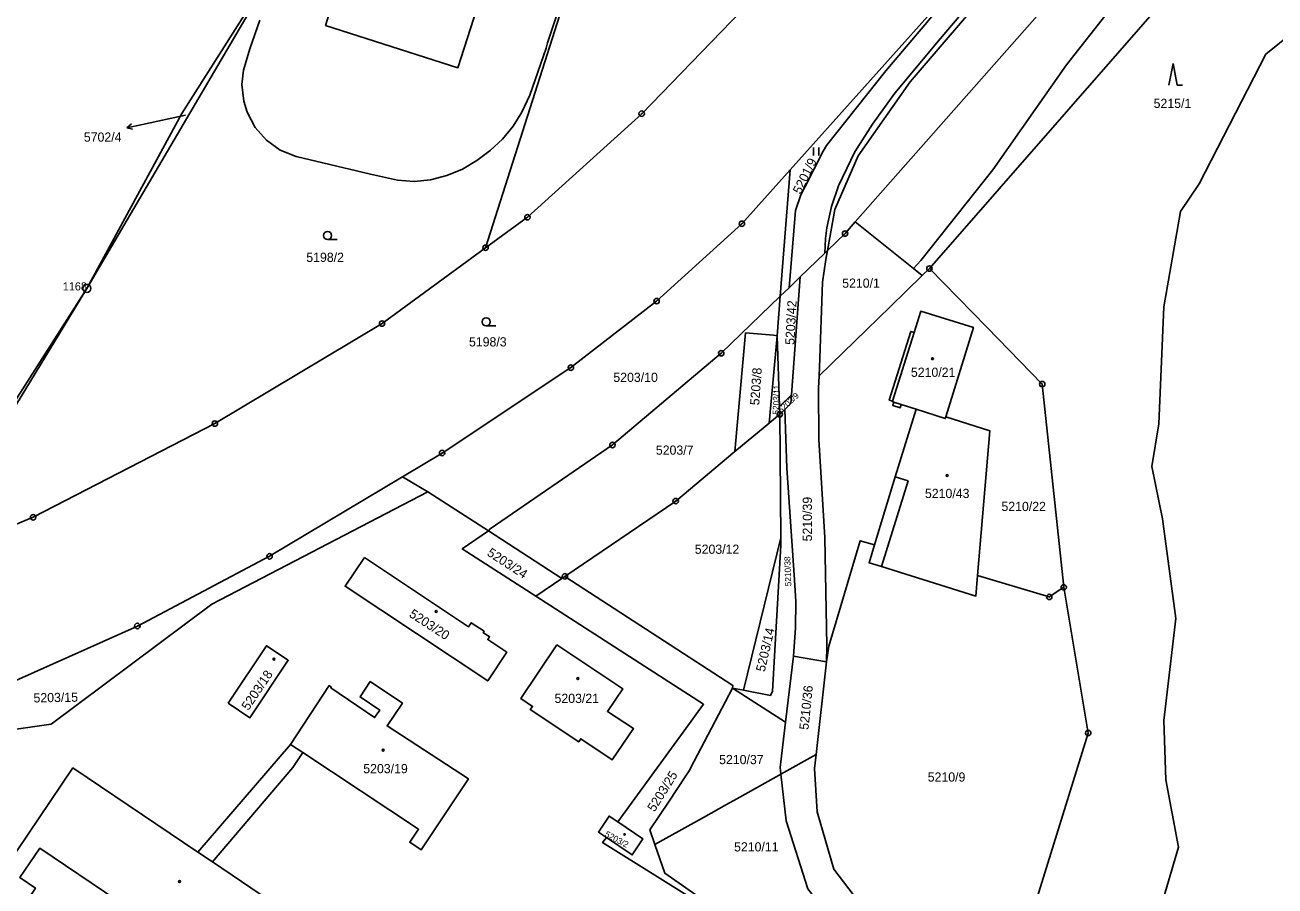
# Model space of a CAD drawing. Extents: x -644096 to -634268, y -1141430 to -1133463.
# Drawn here: x -637984.7 to -637753.9, y -1139528.4 to -1139369.4 of the extents above; entities that cross this region are included whole.
import ezdxf

# ---------------------------------------------------------------- set-up
doc = ezdxf.new("R2010")
doc.units = 0
for name, color, linetype in [('_CIVIL_CONSTRUCTION', 7, 'Continuous'), ('M_Svah_Nasyp', 7, 'Continuous'), ('M_Svah_Zarez', 7, 'Continuous'), ('svrsek_osa_sjezdy', 7, 'Continuous'), ('svrsek_osa_VRT', 7, 'Continuous'), ('svrsek_popisy_VRT', 7, 'Continuous'), ('terminal_VRT', 7, 'Continuous')]:
    doc.layers.add(name, color=color, linetype=linetype)

msp = doc.modelspace()

# ---------------------------------------------------------------- linework, layer by layer
at = {"layer": '_CIVIL_CONSTRUCTION'}
for centre, radius in [((-637870.87, -1139385.81), 0.5), ((-637870.87, -1139385.81), 0.0303), ((-637891.97, -1139404.94), 0.5), ((-637891.97, -1139404.94), 0.0303), ((-637852.36, -1139406.13), 0.5), ((-637852.36, -1139406.13), 0.0303), ((-637833.31, -1139407.94), 0.5), ((-637833.31, -1139407.94), 0.0303), ((-637899.7, -1139410.56), 0.5), ((-637899.7, -1139410.56), 0.0303), ((-637817.74, -1139414.4), 0.5), ((-637817.74, -1139414.4), 0.0303), ((-637973.32, -1139418.07), 0.75), ((-637973.32, -1139418.07), 0.03), ((-637868.11, -1139420.42), 0.5), ((-637868.11, -1139420.42), 0.0303), ((-637918.81, -1139424.56), 0.5), ((-637918.81, -1139424.56), 0.0303), ((-637856.18, -1139430.05), 0.5), ((-637856.18, -1139430.05), 0.0303), ((-637883.94, -1139432.7), 0.5), ((-637883.94, -1139432.7), 0.0303), ((-637796.91, -1139435.74), 0.5), ((-637796.91, -1139435.74), 0.0303), ((-637845.37, -1139441.31), 0.5), ((-637845.37, -1139441.31), 0.0303), ((-637949.68, -1139443.02), 0.5), ((-637949.68, -1139443.02), 0.0303), ((-637876.27, -1139446.98), 0.5), ((-637907.73, -1139448.47), 0.5), ((-637907.73, -1139448.47), 0.0303), ((-637876.27, -1139446.98), 0.0303), ((-637864.59, -1139457.34), 0.5), ((-637864.59, -1139457.34), 0.0303), ((-637983.24, -1139460.34), 0.5), ((-637983.24, -1139460.34), 0.0303), ((-637939.58, -1139467.54), 0.5), ((-637939.58, -1139467.54), 0.0303), ((-637885.04, -1139471.24), 0.5), ((-637885.04, -1139471.24), 0.0303), ((-637792.93, -1139473.26), 0.5), ((-637792.93, -1139473.26), 0.0303), ((-637795.6, -1139475.04), 0.5), ((-637795.6, -1139475.04), 0.0303), ((-637964, -1139480.41), 0.5), ((-637964, -1139480.41), 0.0303), ((-637788.41, -1139500.17), 0.5), ((-637788.41, -1139500.17), 0.0303)]:
    msp.add_circle(centre, radius, dxfattribs=at)
at = {"layer": 'M_Svah_Nasyp'}
for p, q in [((-637820.58, -1139426.21), (-637824.55, -1139438.89)), ((-637824.3, -1139439.08), (-637822.94, -1139439.5)), ((-637824.03, -1139452.87), (-637821.69, -1139453.59)), ((-637821.69, -1139453.59), (-637826.58, -1139469.45)), ((-637933.47, -1139503.77), (-637935.74, -1139502.27))]:
    msp.add_line(p, q, dxfattribs=at)
at = {"layer": 'M_Svah_Zarez'}
for centre, radius in [((-637817.17, -1139431.05), 0.175), ((-637814.46, -1139452.61), 0.175), ((-637908.82, -1139477.72), 0.175), ((-637938.77, -1139486.52), 0.175), ((-637882.65, -1139490.12), 0.175), ((-637918.61, -1139503.34), 0.175), ((-637874.02, -1139518.89), 0.123), ((-637956.2, -1139527.59), 0.175)]:
    msp.add_circle(centre, radius, dxfattribs=at)
at = {"layer": 'svrsek_osa_sjezdy'}
for p, q in [((-637772.75, -1139376.55), (-637773.5, -1139380.55)), ((-637772, -1139380.55), (-637772.75, -1139376.55)), ((-637772, -1139380.55), (-637771, -1139380.55)), ((-637839.13, -1139393.53), (-637839.13, -1139392.03)), ((-637838.13, -1139393.53), (-637838.13, -1139392.03)), ((-637928.87, -1139409.06), (-637927.12, -1139409.06)), ((-637899.58, -1139425), (-637897.83, -1139425))]:
    msp.add_line(p, q, dxfattribs=at)
for centre in [(-637928.87, -1139408.31), (-637899.58, -1139424.25)]:
    msp.add_circle(centre, 0.75, dxfattribs=at)
at = {"layer": 'svrsek_popisy_VRT'}
for p, q in [((-637955.12, -1139386.08), (-637963.02, -1139387.78)), ((-637965.95, -1139388.4), (-637965.08, -1139387.71)), ((-637963.02, -1139387.78), (-637965.95, -1139388.4)), ((-637965.95, -1139388.4), (-637964.87, -1139388.69))]:
    msp.add_line(p, q, dxfattribs=at)
at = {"layer": 'terminal_VRT'}
for p, q in [((-637936.08, -1139354.7), (-637973.32, -1139418.07)), ((-637843.42, -1139396.15), (-637845.27, -1139419.5)), ((-637831.43, -1139405.81), (-637820.69, -1139414.41)), ((-637841.6, -1139415.95), (-637837.05, -1139411.55)), ((-637837.05, -1139411.55), (-637836.54, -1139411.06)), ((-637843.65, -1139417.94), (-637841.6, -1139415.95)), ((-637841.6, -1139415.95), (-637843.2, -1139437.72)), ((-637820.69, -1139414.41), (-637819.08, -1139415.7)), ((-637819.08, -1139415.7), (-637817.74, -1139414.4)), ((-637845.27, -1139419.5), (-637843.65, -1139417.94)), ((-637845.27, -1139419.5), (-637845.85, -1139426.8)), ((-637847.31, -1139442.93), (-637845.85, -1139426.8)), ((-637845.42, -1139439.89), (-637845.85, -1139426.8)), ((-637843.2, -1139437.72), (-637845.42, -1139439.89)), ((-637847.31, -1139442.93), (-637845.37, -1139441.31)), ((-637845.42, -1139439.89), (-637845.37, -1139441.31)), ((-637845.37, -1139441.31), (-637844.45, -1139440.42)), ((-637845.16, -1139464.15), (-637845.37, -1139441.31)), ((-637910.38, -1139455.65), (-637915.03, -1139452.84)), ((-637899.18, -1139462.85), (-637910.38, -1139455.65)), ((-637885.59, -1139471.61), (-637899.18, -1139462.85)), ((-637852.09, -1139492.26), (-637845.16, -1139464.15)), ((-637890.44, -1139474.9), (-637885.59, -1139471.61)), ((-637885.04, -1139471.24), (-637885.59, -1139471.61)), ((-637842.86, -1139485.98), (-637844.3, -1139498.18)), ((-637836.72, -1139487.01), (-637842.86, -1139485.98)), ((-637836.72, -1139487.01), (-637838.67, -1139504.13)), ((-637854.09, -1139491.88), (-637852.09, -1139492.26)), ((-637844.3, -1139498.18), (-637854.09, -1139491.88)), ((-637838.67, -1139504.13), (-637845.15, -1139507.75)), ((-637950.15, -1139523.98), (-637952.8, -1139522.18))]:
    msp.add_line(p, q, dxfattribs=at)
for points in [[(-637723.18, -1139256.15), (-637724.86, -1139258.94), (-637729.04, -1139265.75), (-637743.99, -1139289.25), (-637750.84, -1139299.14), (-637761.22, -1139311.31), (-637763.78, -1139314.9), (-637766.36, -1139320.58), (-637780.5, -1139335.55), (-637785.1, -1139337.47), (-637786, -1139337.97), (-637787.52, -1139339.2), (-637792.26, -1139344.3), (-637815.74, -1139371.98), (-637824.14, -1139382.03), (-637828.26, -1139387.72), (-637831.49, -1139392.83), (-637834.53, -1139399.16), (-637835.83, -1139402.94), (-637836.69, -1139406.86), (-637836.94, -1139408.88), (-637837.05, -1139411.55)], [(-637820.69, -1139414.41), (-637819.31, -1139412.93), (-637806.01, -1139396.17), (-637792.4, -1139376.82), (-637775.87, -1139355.68), (-637748.39, -1139325.85), (-637720.54, -1139285.39), (-637719.9, -1139283.28)], [(-637817.74, -1139414.4), (-637766.29, -1139355.5), (-637744.21, -1139328.47), (-637732.35, -1139308.08)], [(-637786.64, -1139600.26), (-637783.27, -1139590.99), (-637787.08, -1139557.44), (-637784.17, -1139548.61), (-637774.51, -1139530.64), (-637771.71, -1139521.25), (-637774.1, -1139508.84), (-637774.44, -1139497.84), (-637772.25, -1139479.04), (-637774.67, -1139460.64), (-637776.65, -1139450.97), (-637775.37, -1139443.1), (-637774.46, -1139421.47), (-637771.37, -1139403.9), (-637767.93, -1139398.79), (-637755.61, -1139374.81), (-637741.4, -1139363.31), (-637710.58, -1139334.05), (-637700.25, -1139326.73), (-637695.85, -1139316.25)], [(-637831.43, -1139405.81), (-637777.77, -1139344.95), (-637761.57, -1139325.2)], [(-637836.54, -1139411.06), (-637835.18, -1139403.49), (-637830.89, -1139393.62), (-637821.26, -1139379.93), (-637789.79, -1139343.14), (-637776.01, -1139334.38), (-637771.95, -1139331.8)], [(-637899.7, -1139410.56), (-637880.1, -1139348.98), (-637875.82, -1139335.54)], [(-637929.27, -1139369.54), (-637920.02, -1139340.36), (-637892.03, -1139349.22), (-637891.73, -1139349.36), (-637896.37, -1139363.93), (-637900.16, -1139362.73), (-637904.8, -1139377.34), (-637929.27, -1139369.54)], [(-637853.52, -1139343.73), (-637861.86, -1139353.7), (-637837.8, -1139351.61), (-637870.87, -1139385.81), (-637891.97, -1139404.94), (-637899.7, -1139410.56)], [(-637936.08, -1139354.7), (-637955.81, -1139385.8), (-637973.32, -1139418.07)], [(-637806.15, -1139354.3), (-637817.91, -1139368.6), (-637825.76, -1139377.89), (-637836.77, -1139391.7), (-637837.36, -1139392.74), (-637840.68, -1139399.28), (-637841.46, -1139400.82), (-637842.47, -1139403.7), (-637843.65, -1139417.94)], [(-637843.42, -1139396.15), (-637811.66, -1139360.69), (-637806.15, -1139354.3)], [(-637941.41, -1139368.54), (-637943.24, -1139373.86), (-637944.4, -1139377.76), (-637944.69, -1139380.41), (-637944.32, -1139383.48), (-637943.73, -1139385.5), (-637942.26, -1139388.34), (-637940.15, -1139390.69), (-637937.65, -1139392.55), (-637934.67, -1139393.74), (-637929.76, -1139394.9), (-637920.93, -1139396.98), (-637915.97, -1139398.08), (-637912.87, -1139398.32), (-637909.86, -1139398.01), (-637906.82, -1139397.23), (-637903.96, -1139396.03), (-637901.31, -1139394.46), (-637898.82, -1139392.59), (-637896.56, -1139390.49), (-637894.61, -1139388.1), (-637893.01, -1139385.54), (-637891.52, -1139382.42), (-637888.48, -1139373.73), (-637888.25, -1139372.71), (-637886.26, -1139366.8)], [(-637915.03, -1139452.84), (-637907.73, -1139448.47), (-637883.94, -1139432.7), (-637868.11, -1139420.42), (-637852.36, -1139406.13), (-637843.42, -1139396.15)], [(-637836.54, -1139411.06), (-637833.31, -1139407.94), (-637831.43, -1139405.81)], [(-638002.77, -1139468.41), (-637983.24, -1139460.34), (-637949.68, -1139443.02), (-637918.81, -1139424.56), (-637899.7, -1139410.56)], [(-637836.54, -1139411.06), (-637836.84, -1139412.72), (-637837.45, -1139416.95), (-637838.05, -1139432.68), (-637838.11, -1139434.24)], [(-637838.11, -1139434.24), (-637829.27, -1139425.63), (-637824.98, -1139421.45), (-637819.08, -1139415.7)], [(-637792.93, -1139473.26), (-637796.91, -1139435.74), (-637807.16, -1139425.24), (-637817.74, -1139414.4)], [(-637973.32, -1139418.07), (-638004.4, -1139466.74), (-638005.09, -1139469.37)], [(-637973.32, -1139418.07), (-637974.77, -1139420.41), (-638002.44, -1139465.87), (-638002.77, -1139468.41)], [(-637845.27, -1139419.5), (-637856.18, -1139430.05), (-637876.27, -1139446.98)], [(-637814.72, -1139441.81), (-637809.61, -1139425.29), (-637819.35, -1139422.28), (-637820.58, -1139426.21), (-637821.18, -1139426.02), (-637825.15, -1139438.7), (-637824.55, -1139438.89), (-637824.58, -1139438.93), (-637824.3, -1139439.08), (-637824.5, -1139439.7), (-637823.13, -1139440.12), (-637822.94, -1139439.5), (-637820.18, -1139440.37)], [(-637845.85, -1139426.8), (-637846.54, -1139426.73), (-637851.68, -1139426.28), (-637853.67, -1139448.21)], [(-637838.11, -1139434.24), (-637838.2, -1139436.48), (-637838.15, -1139445.98), (-637837.03, -1139464.09), (-637836.67, -1139484.08), (-637836.72, -1139487.01)], [(-637844.45, -1139440.42), (-637843.32, -1139439.32), (-637843.2, -1139437.72)], [(-637842.86, -1139485.98), (-637842.48, -1139480.77), (-637842.41, -1139475.87), (-637842.63, -1139471.88), (-637844.07, -1139451.24), (-637844.45, -1139440.42)], [(-637827.87, -1139465.45), (-637824.03, -1139452.87), (-637820.18, -1139440.37)], [(-637820.18, -1139440.37), (-637814.81, -1139442.12), (-637814.72, -1139441.81)], [(-637814.72, -1139441.81), (-637806.59, -1139444.35), (-637808.84, -1139471.11)], [(-637853.67, -1139448.21), (-637848.07, -1139443.56), (-637847.31, -1139442.93)], [(-637876.27, -1139446.98), (-637898.85, -1139462.45), (-637899.18, -1139462.85)], [(-637853.67, -1139448.21), (-637864.59, -1139457.34), (-637885.04, -1139471.24)], [(-638006.38, -1139499.42), (-638002.09, -1139497.41), (-637964, -1139480.41), (-637939.58, -1139467.54), (-637915.03, -1139452.84)], [(-637910.38, -1139455.65), (-637950.25, -1139476.36), (-637979.91, -1139498.51), (-638000.57, -1139501.46)], [(-637890.44, -1139474.9), (-637903.99, -1139466.18), (-637899.18, -1139462.85)], [(-637852.09, -1139492.26), (-637847.07, -1139493.23), (-637846.7, -1139492.47), (-637845.17, -1139465.52), (-637845.16, -1139464.15)], [(-637827.87, -1139465.45), (-637830.51, -1139464.67), (-637836.31, -1139484.14), (-637836.72, -1139487.01)], [(-637808.84, -1139471.11), (-637809.16, -1139474.87), (-637826.58, -1139469.45), (-637828.88, -1139468.76), (-637827.87, -1139465.45)], [(-637922.08, -1139467.75), (-637902.87, -1139480.59), (-637902.35, -1139479.81), (-637899.97, -1139481.38), (-637900.13, -1139481.62), (-637898.94, -1139482.4), (-637899.3, -1139482.93), (-637895.78, -1139485.27), (-637899.29, -1139490.55), (-637925.63, -1139473.06), (-637922.08, -1139467.75)], [(-637885.04, -1139471.24), (-637854.01, -1139491.38), (-637854.09, -1139491.88)], [(-637792.93, -1139473.26), (-637795.6, -1139475.04), (-637808.84, -1139471.11)], [(-637803.34, -1139548.21), (-637788.41, -1139500.17), (-637792.93, -1139473.26)], [(-637875.29, -1139516.58), (-637863.19, -1139500), (-637859.44, -1139494.87), (-637890.44, -1139474.9)], [(-637947.24, -1139494.63), (-637940.15, -1139484.06), (-637936.12, -1139486.72), (-637943.21, -1139497.34), (-637947.24, -1139494.63)], [(-637886.56, -1139483.87), (-637874.37, -1139492), (-637877.19, -1139496.19), (-637872.4, -1139499.31), (-637876.29, -1139505.12), (-637882.11, -1139501.22), (-637882.5, -1139501.81), (-637891.43, -1139495.85), (-637891.01, -1139495.27), (-637893.17, -1139493.82), (-637886.56, -1139483.87)], [(-637952.8, -1139522.18), (-637935.74, -1139502.27), (-637928.57, -1139491.41), (-637928.18, -1139491.67), (-637928.28, -1139491.82), (-637920.2, -1139497.33), (-637919.25, -1139495.92), (-637922.88, -1139493.51), (-637920.99, -1139490.66), (-637915.05, -1139494.67), (-637917.88, -1139498.87), (-637902.87, -1139508.61), (-637911.61, -1139521.74), (-637913.69, -1139520.35), (-637912.08, -1139517.94), (-637933.47, -1139503.77), (-637935.28, -1139506.51), (-637950.15, -1139523.98)], [(-637868.42, -1139520.76), (-637869.36, -1139518.04), (-637865.8, -1139512.74), (-637862.85, -1139508.27), (-637862, -1139506.98), (-637861.84, -1139506.67), (-637854.09, -1139491.88)], [(-637844.3, -1139498.18), (-637845.28, -1139506.53), (-637845.15, -1139507.75)], [(-637838.67, -1139504.13), (-637838.97, -1139506.73), (-637838.44, -1139514.74), (-637835.39, -1139525.28), (-637822.55, -1139542.18), (-637819.06, -1139547.87), (-637815.84, -1139556.24)], [(-637950.15, -1139523.98), (-637923.34, -1139542.13), (-637932.12, -1139555.07), (-637981.99, -1139521.41), (-637985.68, -1139526.87), (-637982.82, -1139528.81), (-637985.52, -1139532.81), (-637993, -1139527.75), (-637990.29, -1139523.74), (-637988.35, -1139525.05), (-637975.89, -1139506.61), (-637952.8, -1139522.18)], [(-637845.15, -1139507.75), (-637846.03, -1139508.24), (-637853.32, -1139512.32), (-637855.19, -1139513.36), (-637859.46, -1139515.75), (-637866.37, -1139519.61), (-637868.42, -1139520.76)], [(-637827.79, -1139545.29), (-637840.17, -1139528.91), (-637844.2, -1139516.41), (-637845.15, -1139507.75)], [(-637875.29, -1139516.58), (-637876.89, -1139515.5), (-637878.86, -1139518.47), (-637877.39, -1139519.46)], [(-637877.39, -1139519.46), (-637872.6, -1139522.67), (-637870.63, -1139519.71), (-637875.29, -1139516.58)], [(-637857.8, -1139533.09), (-637878.08, -1139520.4), (-637877.39, -1139519.46)], [(-637856.98, -1139532.76), (-637866.59, -1139526.06), (-637868.42, -1139520.76)]]:
    msp.add_lwpolyline(points, dxfattribs=at)

# ---------------------------------------------------------------- texts
at = {"layer": '_CIVIL_CONSTRUCTION'}
msp.add_text('1168', height=1.5, dxfattribs=at).set_placement((-637977.77, -1139418.45))
at = {"layer": 'svrsek_osa_VRT'}
for s, p in [('5215/1', (-637776.33, -1139384.76)), ('5702/4', (-637973.88, -1139390.98)), ('5198/2', (-637932.8, -1139413.18)), ('5210/1', (-637833.84, -1139417.95)), ('5198/3', (-637902.76, -1139428.79)), ('5210/21', (-637821.15, -1139434.4)), ('5203/10', (-637876.1, -1139435.34)), ('5203/7', (-637868.25, -1139448.78)), ('5210/43', (-637818.56, -1139456.78)), ('5210/22', (-637804.44, -1139459.18)), ('5203/12', (-637861.06, -1139467.08)), ('5203/21', (-637886.96, -1139494.62)), ('5210/37', (-637856.57, -1139505.92)), ('5203/19', (-637922.28, -1139507.59)), ('5210/9', (-637818.05, -1139509.14)), ('5210/11', (-637853.81, -1139522.04))]:
    msp.add_text(s, height=1.7, dxfattribs=at).set_placement(p)
for s, height, rotation, p in [('5201/9', 1.7, 64, (-637841.52, -1139400.8)), ('5203/42', 1.7, 87, (-637842.68, -1139428.54)), ('5203/8', 1.7, 86, (-637849.17, -1139439.7)), ('5203/11', 1.14, 88, (-637845.55, -1139441.4)), ('5203/9', 1.14, 43, (-637845.1, -1139441.18)), ('5210/39', 1.7, 90, (-637839.43, -1139464.78)), ('5203/24', 1.7, 327, (-637899.56, -1139467.29)), ('5210/38', 1.14, 92, (-637843.23, -1139473.06)), ('5203/20', 1.7, 327, (-637913.95, -1139478.59)), ('5203/14', 1.7, 77, (-637848.15, -1139488.98)), ('5203/18', 1.7, 56, (-637943.49, -1139496.12)), ('5203/15', 1.7, 1, (-637983.16, -1139494.53)), ('5210/36', 1.7, 84, (-637840.09, -1139499.64)), ('5203/25', 1.7, 58, (-637868.5, -1139514.85)), ('5203/2', 1.14, 332, (-637877.79, -1139519.21))]:
    msp.add_text(s, height=height, rotation=rotation, dxfattribs=at).set_placement(p)

doc.saveas('drawing.dxf')
